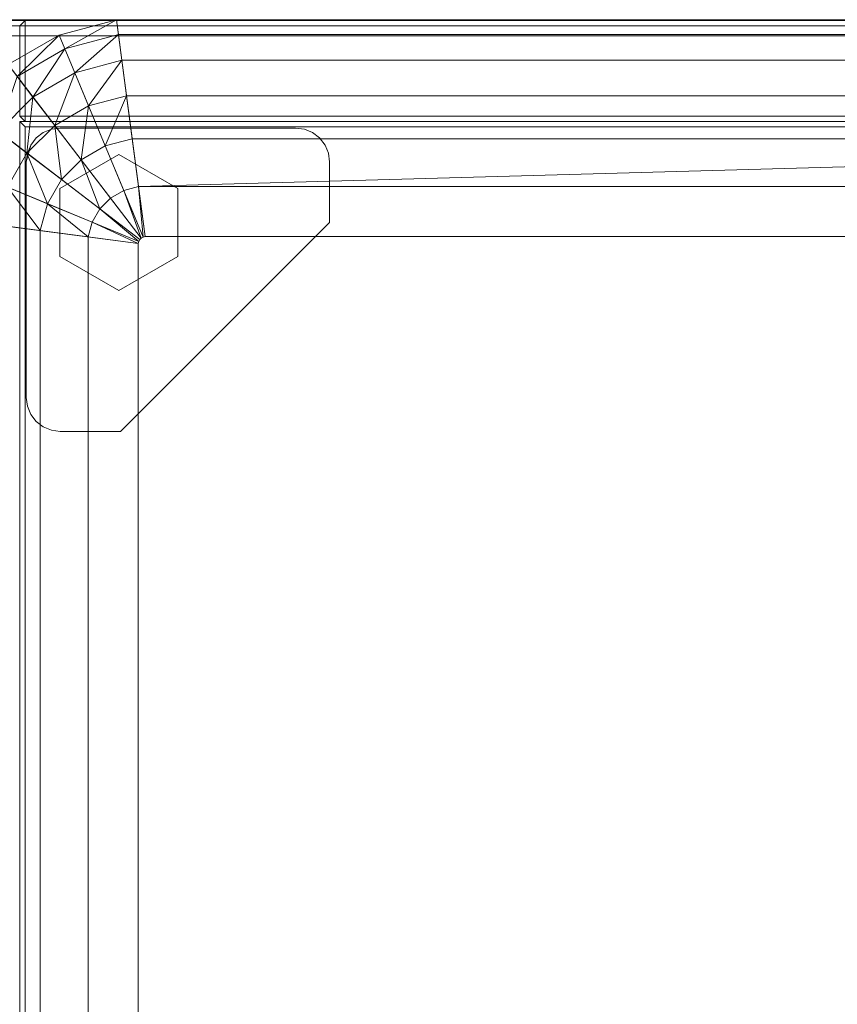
# Model space of a CAD drawing. Header units: inches. Extents: x 813 to 1305, y 19 to 194.
# Tile 407 of 656: x 1131.19 to 1137.26, y 183.42 to 190.73. Entities that reach past the tile are written whole.
import ezdxf

# ---------------------------------------------------------------- set-up
doc = ezdxf.new("R2010")
doc.units = ezdxf.units.IN
doc.header["$MEASUREMENT"] = 0
for name, color, linetype, true_color in [('CET color Bisque2', 7, 'Continuous', 0xf0d2b4), ('CET color Grey59', 7, 'Continuous', 0x959796), ('CET color Grey77', 7, 'Continuous', 0xc4c4c4), ('CET color Grey80', 7, 'Continuous', 0xcbcdcc), ('CET color NavajoWhite4', 7, 'Continuous', 0x81775f)]:
    doc.layers.add(name, color=color, linetype=linetype, true_color=true_color)
doc.layers.add('CET Default', color=7, linetype='Continuous')

# ---------------------------------------------------------------- blocks, each defined once
blk = doc.blocks.new('*C190')
at = {"layer": 'CET color Bisque2', "linetype": 'Continuous', "lineweight": 0}
for points, invisible_edges in [([(0.791, 3.041, 27.965), (59.169, 3.041, 27.965), (59.169, 15.169, 27.965), (0.791, 3.041, 27.965)], 4), ([(0.791, 3.041, 27.965), (59.169, 15.169, 27.965), (0.791, 15.169, 27.965), (0.791, 3.041, 27.965)], 9)]:
    blk.add_3dface(points, dxfattribs=dict(at, invisible_edges=invisible_edges))
at = {"layer": 'CET color Grey77', "linetype": 'Continuous', "lineweight": 0}
for points, invisible_edges in [([(58.9088, 15.1608, 0.1409), (56.9088, 14.9088, 0.1409), (56.9174, 14.974, 0.1409), (58.9088, 15.1608, 0.1409)], 13), ([(58.9088, 15.1608, 0.1409), (56.9088, 14.4608, 0.1409), (56.9088, 14.9088, 0.1409), (58.9088, 15.1608, 0.1409)], 13), ([(58.9088, 15.1608, 0.1409), (58.4608, 12.9088, 0.1409), (56.9088, 14.4608, 0.1409), (58.9088, 15.1608, 0.1409)], 13), ([(56.9088, 14.4608, 0.5897), (58.4608, 12.9088, 0.5897), (58.9088, 15.1608, 0.5897), (56.9088, 14.4608, 0.5897)], 6), ([(56.9088, 14.9088, 0.5897), (56.9088, 14.4608, 0.5897), (58.9088, 15.1608, 0.5897), (56.9088, 14.9088, 0.5897)], 6), ([(56.9174, 14.974, 0.5897), (56.9088, 14.9088, 0.5897), (58.9088, 15.1608, 0.5897), (56.9174, 14.974, 0.5897)], 6), ([(58.9088, 15.1608, 0.1409), (56.9174, 14.974, 0.1409), (56.9425, 15.0348, 0.1409), (58.9088, 15.1608, 0.1409)], 13), ([(56.9425, 15.0348, 0.5897), (56.9174, 14.974, 0.5897), (58.9088, 15.1608, 0.5897), (56.9425, 15.0348, 0.5897)], 6), ([(58.9088, 15.1608, 0.1409), (56.9425, 15.0348, 0.1409), (56.9826, 15.087, 0.1409), (58.9088, 15.1608, 0.1409)], 13), ([(56.9826, 15.087, 0.5897), (56.9425, 15.0348, 0.5897), (58.9088, 15.1608, 0.5897), (56.9826, 15.087, 0.5897)], 6), ([(58.9088, 15.1608, 0.1409), (56.9826, 15.087, 0.1409), (57.0348, 15.127, 0.1409), (58.9088, 15.1608, 0.1409)], 13), ([(57.0348, 15.127, 0.5897), (56.9826, 15.087, 0.5897), (58.9088, 15.1608, 0.5897), (57.0348, 15.127, 0.5897)], 6), ([(56.9826, 15.087, 0.5897), (57.0348, 15.127, 0.5897), (56.9826, 15.087, 0.1409), (56.9826, 15.087, 0.5897)], 2), ([(57.0348, 15.127, 0.5897), (57.0348, 15.127, 0.1409), (56.9826, 15.087, 0.1409), (57.0348, 15.127, 0.5897)], 4), ([(58.9088, 15.1608, 0.1409), (57.0348, 15.127, 0.1409), (57.0956, 15.1522, 0.1409), (58.9088, 15.1608, 0.1409)], 13), ([(57.0956, 15.1522, 0.5897), (57.0348, 15.127, 0.5897), (58.9088, 15.1608, 0.5897), (57.0956, 15.1522, 0.5897)], 6), ([(57.0348, 15.127, 0.5897), (57.0956, 15.1522, 0.5897), (57.0348, 15.127, 0.1409), (57.0348, 15.127, 0.5897)], 2), ([(57.0956, 15.1522, 0.5897), (57.0956, 15.1522, 0.1409), (57.0348, 15.127, 0.1409), (57.0956, 15.1522, 0.5897)], 4), ([(58.9088, 15.1608, 0.1409), (57.0956, 15.1522, 0.1409), (57.1608, 15.1608, 0.1409), (58.9088, 15.1608, 0.1409)], 9), ([(57.1608, 15.1608, 0.5897), (57.0956, 15.1522, 0.5897), (58.9088, 15.1608, 0.5897), (57.1608, 15.1608, 0.5897)], 2), ([(57.0956, 15.1522, 0.5897), (57.1608, 15.1608, 0.5897), (57.0956, 15.1522, 0.1409), (57.0956, 15.1522, 0.5897)], 2), ([(57.1608, 15.1608, 0.5897), (57.1608, 15.1608, 0.1409), (57.0956, 15.1522, 0.1409), (57.1608, 15.1608, 0.5897)], 4), ([(57.1608, 15.1608, 0.5897), (58.9088, 15.1608, 0.5897), (57.1608, 15.1608, 0.1409), (57.1608, 15.1608, 0.5897)], 2), ([(58.9088, 15.1608, 0.5897), (58.9088, 15.1608, 0.1409), (57.1608, 15.1608, 0.1409), (58.9088, 15.1608, 0.5897)], 4), ([(58.9088, 15.1608, 0.1409), (58.9088, 12.9088, 0.1409), (58.4608, 12.9088, 0.1409), (58.9088, 15.1608, 0.1409)], 13), ([(58.4608, 12.9088, 0.5897), (58.9088, 12.9088, 0.5897), (58.9088, 15.1608, 0.5897), (58.4608, 12.9088, 0.5897)], 6), ([(58.9088, 15.1608, 0.5897), (58.974, 15.1522, 0.5897), (58.9088, 15.1608, 0.1409), (58.9088, 15.1608, 0.5897)], 2), ([(58.974, 15.1522, 0.5897), (58.974, 15.1522, 0.1409), (58.9088, 15.1608, 0.1409), (58.974, 15.1522, 0.5897)], 4), ([(58.9088, 15.1608, 0.1409), (58.974, 12.9174, 0.1409), (58.9088, 12.9088, 0.1409), (58.9088, 15.1608, 0.1409)], 13), ([(58.9088, 15.1608, 0.1409), (59.0348, 12.9426, 0.1409), (58.974, 12.9174, 0.1409), (58.9088, 15.1608, 0.1409)], 13), ([(58.9088, 15.1608, 0.1409), (59.087, 12.9826, 0.1409), (59.0348, 12.9426, 0.1409), (58.9088, 15.1608, 0.1409)], 13), ([(58.9088, 15.1608, 0.1409), (59.127, 13.0348, 0.1409), (59.087, 12.9826, 0.1409), (58.9088, 15.1608, 0.1409)], 13), ([(58.9088, 15.1608, 0.1409), (59.1522, 13.0956, 0.1409), (59.127, 13.0348, 0.1409), (58.9088, 15.1608, 0.1409)], 13), ([(58.9088, 15.1608, 0.1409), (59.1608, 13.1608, 0.1409), (59.1522, 13.0956, 0.1409), (58.9088, 15.1608, 0.1409)], 13), ([(58.9088, 15.1608, 0.1409), (59.1608, 14.9088, 0.1409), (59.1608, 13.1608, 0.1409), (58.9088, 15.1608, 0.1409)], 13), ([(58.9088, 15.1608, 0.1409), (59.1522, 14.974, 0.1409), (59.1608, 14.9088, 0.1409), (58.9088, 15.1608, 0.1409)], 13), ([(58.9088, 15.1608, 0.1409), (59.127, 15.0348, 0.1409), (59.1522, 14.974, 0.1409), (58.9088, 15.1608, 0.1409)], 13), ([(58.9088, 15.1608, 0.1409), (59.087, 15.087, 0.1409), (59.127, 15.0348, 0.1409), (58.9088, 15.1608, 0.1409)], 13), ([(58.9088, 15.1608, 0.1409), (59.0348, 15.127, 0.1409), (59.087, 15.087, 0.1409), (58.9088, 15.1608, 0.1409)], 4), ([(59.087, 15.087, 0.5897), (59.0348, 15.127, 0.5897), (58.9088, 15.1608, 0.5897), (59.087, 15.087, 0.5897)], 4), ([(59.127, 15.0348, 0.5897), (59.087, 15.087, 0.5897), (58.9088, 15.1608, 0.5897), (59.127, 15.0348, 0.5897)], 6), ([(59.1522, 14.974, 0.5897), (59.127, 15.0348, 0.5897), (58.9088, 15.1608, 0.5897), (59.1522, 14.974, 0.5897)], 6), ([(59.1608, 14.9088, 0.5897), (59.1522, 14.974, 0.5897), (58.9088, 15.1608, 0.5897), (59.1608, 14.9088, 0.5897)], 6), ([(59.1608, 13.1608, 0.5897), (59.1608, 14.9088, 0.5897), (58.9088, 15.1608, 0.5897), (59.1608, 13.1608, 0.5897)], 6), ([(59.1522, 13.0956, 0.5897), (59.1608, 13.1608, 0.5897), (58.9088, 15.1608, 0.5897), (59.1522, 13.0956, 0.5897)], 6), ([(59.127, 13.0348, 0.5897), (59.1522, 13.0956, 0.5897), (58.9088, 15.1608, 0.5897), (59.127, 13.0348, 0.5897)], 6), ([(59.087, 12.9826, 0.5897), (59.127, 13.0348, 0.5897), (58.9088, 15.1608, 0.5897), (59.087, 12.9826, 0.5897)], 6), ([(59.0348, 12.9426, 0.5897), (59.087, 12.9826, 0.5897), (58.9088, 15.1608, 0.5897), (59.0348, 12.9426, 0.5897)], 6), ([(58.974, 12.9174, 0.5897), (59.0348, 12.9426, 0.5897), (58.9088, 15.1608, 0.5897), (58.974, 12.9174, 0.5897)], 6), ([(58.9088, 12.9088, 0.5897), (58.974, 12.9174, 0.5897), (58.9088, 15.1608, 0.5897), (58.9088, 12.9088, 0.5897)], 6), ([(58.974, 15.1522, 0.5897), (59.0348, 15.127, 0.5897), (58.974, 15.1522, 0.1409), (58.974, 15.1522, 0.5897)], 2), ([(59.0348, 15.127, 0.5897), (59.0348, 15.127, 0.1409), (58.974, 15.1522, 0.1409), (59.0348, 15.127, 0.5897)], 4), ([(59.0348, 15.127, 0.5897), (59.087, 15.087, 0.5897), (59.0348, 15.127, 0.1409), (59.0348, 15.127, 0.5897)], 2), ([(59.087, 15.087, 0.5897), (59.087, 15.087, 0.1409), (59.0348, 15.127, 0.1409), (59.087, 15.087, 0.5897)], 4), ([(56.9425, 15.0348, 0.5897), (56.9826, 15.087, 0.5897), (56.9425, 15.0348, 0.1409), (56.9425, 15.0348, 0.5897)], 2), ([(56.9826, 15.087, 0.5897), (56.9826, 15.087, 0.1409), (56.9425, 15.0348, 0.1409), (56.9826, 15.087, 0.5897)], 4), ([(59.087, 15.087, 0.5897), (59.127, 15.0348, 0.5897), (59.087, 15.087, 0.1409), (59.087, 15.087, 0.5897)], 2), ([(59.127, 15.0348, 0.5897), (59.127, 15.0348, 0.1409), (59.087, 15.087, 0.1409), (59.127, 15.0348, 0.5897)], 4), ([(56.9174, 14.974, 0.5897), (56.9425, 15.0348, 0.5897), (56.9174, 14.974, 0.1409), (56.9174, 14.974, 0.5897)], 2), ([(56.9425, 15.0348, 0.5897), (56.9425, 15.0348, 0.1409), (56.9174, 14.974, 0.1409), (56.9425, 15.0348, 0.5897)], 4), ([(59.127, 15.0348, 0.5897), (59.1522, 14.974, 0.5897), (59.127, 15.0348, 0.1409), (59.127, 15.0348, 0.5897)], 2), ([(59.1522, 14.974, 0.5897), (59.1522, 14.974, 0.1409), (59.127, 15.0348, 0.1409), (59.1522, 14.974, 0.5897)], 4), ([(56.9088, 14.9088, 0.5897), (56.9174, 14.974, 0.5897), (56.9088, 14.9088, 0.1409), (56.9088, 14.9088, 0.5897)], 2), ([(56.9174, 14.974, 0.5897), (56.9174, 14.974, 0.1409), (56.9088, 14.9088, 0.1409), (56.9174, 14.974, 0.5897)], 4), ([(56.9088, 14.4608, 0.5897), (56.9088, 14.9088, 0.5897), (56.9088, 14.4608, 0.1409), (56.9088, 14.4608, 0.5897)], 2), ([(56.9088, 14.9088, 0.5897), (56.9088, 14.9088, 0.1409), (56.9088, 14.4608, 0.1409), (56.9088, 14.9088, 0.5897)], 4), ([(58.9645, 14.4737), (57.9539, 14.4737), (58.2065, 14.9113), (58.9645, 14.4737)], 13), ([(58.2065, 14.9113, 0.1409), (57.9539, 14.4737, 0.1409), (58.9645, 14.4737, 0.1409), (58.2065, 14.9113, 0.1409)], 6), ([(57.9539, 14.4737, 0.1409), (58.2065, 14.9113, 0.1409), (57.9539, 14.4737), (57.9539, 14.4737, 0.1409)], 2), ([(58.2065, 14.9113, 0.1409), (58.2065, 14.9113), (57.9539, 14.4737), (58.2065, 14.9113, 0.1409)], 4), ([(58.9645, 14.4737), (58.2065, 14.9113), (58.7118, 14.9113), (58.9645, 14.4737)], 9), ([(58.7118, 14.9113, 0.1409), (58.2065, 14.9113, 0.1409), (58.9645, 14.4737, 0.1409), (58.7118, 14.9113, 0.1409)], 2), ([(58.2065, 14.9113, 0.1409), (58.7118, 14.9113, 0.1409), (58.2065, 14.9113), (58.2065, 14.9113, 0.1409)], 2), ([(58.7118, 14.9113, 0.1409), (58.7118, 14.9113), (58.2065, 14.9113), (58.7118, 14.9113, 0.1409)], 4), ([(58.7118, 14.9113, 0.1409), (58.9645, 14.4737, 0.1409), (58.7118, 14.9113), (58.7118, 14.9113, 0.1409)], 2), ([(58.9645, 14.4737, 0.1409), (58.9645, 14.4737), (58.7118, 14.9113), (58.9645, 14.4737, 0.1409)], 4), ([(59.1522, 14.974, 0.5897), (59.1608, 14.9088, 0.5897), (59.1522, 14.974, 0.1409), (59.1522, 14.974, 0.5897)], 2), ([(59.1608, 14.9088, 0.5897), (59.1608, 14.9088, 0.1409), (59.1522, 14.974, 0.1409), (59.1608, 14.9088, 0.5897)], 4), ([(59.1608, 14.9088, 0.5897), (59.1608, 13.1608, 0.5897), (59.1608, 14.9088, 0.1409), (59.1608, 14.9088, 0.5897)], 2), ([(59.1608, 13.1608, 0.5897), (59.1608, 13.1608, 0.1409), (59.1608, 14.9088, 0.1409), (59.1608, 13.1608, 0.5897)], 4), ([(58.9645, 14.4737), (58.2065, 14.0361), (57.9539, 14.4737), (58.9645, 14.4737)], 13), ([(57.9539, 14.4737, 0.1409), (58.2065, 14.0361, 0.1409), (58.9645, 14.4737, 0.1409), (57.9539, 14.4737, 0.1409)], 6), ([(58.2065, 14.0361, 0.1409), (57.9539, 14.4737, 0.1409), (58.2065, 14.0361), (58.2065, 14.0361, 0.1409)], 2), ([(57.9539, 14.4737, 0.1409), (57.9539, 14.4737), (58.2065, 14.0361), (57.9539, 14.4737, 0.1409)], 4), ([(58.9645, 14.4737), (58.7118, 14.0361), (58.2065, 14.0361), (58.9645, 14.4737)], 4), ([(58.2065, 14.0361, 0.1409), (58.7118, 14.0361, 0.1409), (58.9645, 14.4737, 0.1409), (58.2065, 14.0361, 0.1409)], 4), ([(58.9645, 14.4737, 0.1409), (58.7118, 14.0361, 0.1409), (58.9645, 14.4737), (58.9645, 14.4737, 0.1409)], 2), ([(58.7118, 14.0361, 0.1409), (58.7118, 14.0361), (58.9645, 14.4737), (58.7118, 14.0361, 0.1409)], 4), ([(58.4608, 12.9088, 0.5897), (56.9088, 14.4608, 0.5897), (58.4608, 12.9088, 0.1409), (58.4608, 12.9088, 0.5897)], 2), ([(56.9088, 14.4608, 0.5897), (56.9088, 14.4608, 0.1409), (58.4608, 12.9088, 0.1409), (56.9088, 14.4608, 0.5897)], 4), ([(58.7118, 14.0361, 0.1409), (58.2065, 14.0361, 0.1409), (58.7118, 14.0361), (58.7118, 14.0361, 0.1409)], 2), ([(58.2065, 14.0361, 0.1409), (58.2065, 14.0361), (58.7118, 14.0361), (58.2065, 14.0361, 0.1409)], 4), ([(59.1608, 13.1608, 0.5897), (59.1522, 13.0956, 0.5897), (59.1608, 13.1608, 0.1409), (59.1608, 13.1608, 0.5897)], 2), ([(59.1522, 13.0956, 0.5897), (59.1522, 13.0956, 0.1409), (59.1608, 13.1608, 0.1409), (59.1522, 13.0956, 0.5897)], 4), ([(59.1522, 13.0956, 0.5897), (59.127, 13.0348, 0.5897), (59.1522, 13.0956, 0.1409), (59.1522, 13.0956, 0.5897)], 2), ([(59.127, 13.0348, 0.5897), (59.127, 13.0348, 0.1409), (59.1522, 13.0956, 0.1409), (59.127, 13.0348, 0.5897)], 4), ([(59.127, 13.0348, 0.5897), (59.087, 12.9826, 0.5897), (59.127, 13.0348, 0.1409), (59.127, 13.0348, 0.5897)], 2), ([(59.087, 12.9826, 0.5897), (59.087, 12.9826, 0.1409), (59.127, 13.0348, 0.1409), (59.087, 12.9826, 0.5897)], 4), ([(59.0348, 12.9426, 0.5897), (58.974, 12.9174, 0.5897), (59.0348, 12.9426, 0.1409), (59.0348, 12.9426, 0.5897)], 2), ([(58.974, 12.9174, 0.5897), (58.974, 12.9174, 0.1409), (59.0348, 12.9426, 0.1409), (58.974, 12.9174, 0.5897)], 4), ([(59.087, 12.9826, 0.5897), (59.0348, 12.9426, 0.5897), (59.087, 12.9826, 0.1409), (59.087, 12.9826, 0.5897)], 2), ([(59.0348, 12.9426, 0.5897), (59.0348, 12.9426, 0.1409), (59.087, 12.9826, 0.1409), (59.0348, 12.9426, 0.5897)], 4), ([(58.9088, 12.9088, 0.5897), (58.4608, 12.9088, 0.5897), (58.9088, 12.9088, 0.1409), (58.9088, 12.9088, 0.5897)], 2), ([(58.4608, 12.9088, 0.5897), (58.4608, 12.9088, 0.1409), (58.9088, 12.9088, 0.1409), (58.4608, 12.9088, 0.5897)], 4), ([(58.974, 12.9174, 0.5897), (58.9088, 12.9088, 0.5897), (58.974, 12.9174, 0.1409), (58.974, 12.9174, 0.5897)], 2), ([(58.9088, 12.9088, 0.5897), (58.9088, 12.9088, 0.1409), (58.974, 12.9174, 0.1409), (58.9088, 12.9088, 0.5897)], 4)]:
    blk.add_3dface(points, dxfattribs=dict(at, invisible_edges=invisible_edges))
for points in [[(58.9088, 15.1608, 0.1409), (58.974, 15.1522, 0.1409), (59.0348, 15.127, 0.1409), (58.9088, 15.1608, 0.1409)], [(59.0348, 15.127, 0.5897), (58.974, 15.1522, 0.5897), (58.9088, 15.1608, 0.5897), (59.0348, 15.127, 0.5897)]]:
    blk.add_3dface(points, dxfattribs=at)
at = {"layer": 'CET color Grey80', "linetype": 'Continuous', "lineweight": 0}
for points, invisible_edges in [([(59.919, 15.919, 1.34), (59.959, 0.001, 1.3), (59.959, 15.959, 1.3), (59.919, 15.919, 1.34)], 9), ([(59.959, 15.959, 0.63), (59.959, 0.001, 0.63), (59.919, 0.041, 0.59), (59.959, 15.959, 0.63)], 4), ([(59.959, 15.959, 0.63), (59.919, 0.041, 0.59), (59.919, 15.919, 0.59), (59.959, 15.959, 0.63)], 9), ([(59.959, 15.959, 1.3), (59.959, 0.001, 1.3), (59.959, 0.001, 0.63), (59.959, 15.959, 1.3)], 4), ([(59.959, 15.959, 1.3), (59.959, 0.001, 0.63), (59.959, 15.959, 0.63), (59.959, 15.959, 1.3)], 9), ([(0.041, 0.041, 1.34), (59.919, 0.041, 1.34), (59.919, 15.919, 1.34), (0.041, 0.041, 1.34)], 4), ([(0.041, 0.041, 1.34), (59.919, 15.919, 1.34), (0.041, 15.919, 1.34), (0.041, 0.041, 1.34)], 9), ([(0.041, 0.041, 0.59), (59.919, 15.919, 0.59), (59.919, 0.041, 0.59), (0.041, 0.041, 0.59)], 9), ([(0.041, 0.041, 0.59), (0.041, 15.919, 0.59), (59.919, 15.919, 0.59), (0.041, 0.041, 0.59)], 4), ([(59.919, 15.919, 0.59), (59.919, 0.041, 0.59), (59.919, 0.041, 1.34), (59.919, 15.919, 0.59)], 4), ([(59.919, 15.919, 0.59), (59.919, 0.041, 1.34), (59.919, 15.919, 1.34), (59.919, 15.919, 0.59)], 9), ([(59.919, 15.919, 1.34), (59.919, 0.041, 1.34), (59.959, 0.001, 1.3), (59.919, 15.919, 1.34)], 4), ([(0.791, 15.169, 27.965), (59.209, 15.209, 27.925), (0.751, 15.209, 27.925), (0.791, 15.169, 27.965)], 9), ([(0.751, 15.209, 27.925), (59.209, 15.209, 27.925), (59.209, 15.209, 27.255), (0.751, 15.209, 27.925)], 4), ([(0.751, 15.209, 27.925), (59.209, 15.209, 27.255), (0.751, 15.209, 27.255), (0.751, 15.209, 27.925)], 9), ([(0.751, 15.209, 27.255), (59.209, 15.209, 27.255), (59.169, 15.169, 27.215), (0.751, 15.209, 27.255)], 4), ([(0.751, 15.209, 27.255), (59.169, 15.169, 27.215), (0.791, 15.169, 27.215), (0.751, 15.209, 27.255)], 9), ([(0.791, 15.169, 27.965), (59.169, 15.169, 27.965), (59.209, 15.209, 27.925), (0.791, 15.169, 27.965)], 4), ([(59.169, 15.169, 27.965), (59.209, 3.001, 27.925), (59.209, 15.209, 27.925), (59.169, 15.169, 27.965)], 9), ([(59.209, 15.209, 27.255), (59.209, 3.001, 27.255), (59.169, 3.041, 27.215), (59.209, 15.209, 27.255)], 4), ([(59.209, 15.209, 27.255), (59.169, 3.041, 27.215), (59.169, 15.169, 27.215), (59.209, 15.209, 27.255)], 9), ([(59.209, 15.209, 27.925), (59.209, 3.001, 27.925), (59.209, 3.001, 27.255), (59.209, 15.209, 27.925)], 4), ([(59.209, 15.209, 27.925), (59.209, 3.001, 27.255), (59.209, 15.209, 27.255), (59.209, 15.209, 27.925)], 9), ([(59.21, 0.9721, 1.381), (59.21, 15.169, 1.381), (59.25, 15.209, 1.341), (59.21, 0.9721, 1.381)], 4), ([(59.21, 0.9721, 1.381), (59.25, 15.209, 1.341), (59.25, 0.9321, 1.341), (59.21, 0.9721, 1.381)], 9), ([(59.21, 15.169, 1.381), (59.21, 15.169, 27.924), (59.25, 15.209, 27.964), (59.21, 15.169, 1.381)], 4), ([(59.21, 15.169, 1.381), (59.25, 15.209, 27.964), (59.25, 15.209, 1.341), (59.21, 15.169, 1.381)], 9), ([(59.21, 15.169, 27.924), (59.25, 0.9321, 27.964), (59.25, 15.209, 27.964), (59.21, 15.169, 27.924)], 9), ([(59.25, 0.9321, 1.341), (59.25, 15.209, 1.341), (59.92, 15.209, 1.341), (59.25, 0.9321, 1.341)], 4), ([(59.25, 0.9321, 1.341), (59.92, 15.209, 1.341), (59.92, 0.9321, 1.341), (59.25, 0.9321, 1.341)], 9), ([(59.25, 15.209, 1.341), (59.25, 15.209, 27.964), (59.92, 15.209, 27.964), (59.25, 15.209, 1.341)], 4), ([(59.25, 15.209, 1.341), (59.92, 15.209, 27.964), (59.92, 15.209, 1.341), (59.25, 15.209, 1.341)], 9), ([(59.25, 15.209, 27.964), (59.25, 0.9321, 27.964), (59.92, 0.9321, 27.964), (59.25, 15.209, 27.964)], 4), ([(59.25, 15.209, 27.964), (59.92, 0.9321, 27.964), (59.92, 15.209, 27.964), (59.25, 15.209, 27.964)], 9), ([(59.92, 0.9321, 1.341), (59.92, 15.209, 1.341), (59.96, 15.169, 1.381), (59.92, 0.9321, 1.341)], 4), ([(59.92, 15.209, 1.341), (59.92, 15.209, 27.964), (59.96, 15.169, 27.924), (59.92, 15.209, 1.341)], 4), ([(59.92, 15.209, 1.341), (59.96, 15.169, 27.924), (59.96, 15.169, 1.381), (59.92, 15.209, 1.341)], 9), ([(59.92, 15.209, 27.964), (59.92, 0.9321, 27.964), (59.96, 0.9721, 27.924), (59.92, 15.209, 27.964)], 4), ([(59.92, 15.209, 27.964), (59.96, 0.9721, 27.924), (59.96, 15.169, 27.924), (59.92, 15.209, 27.964)], 9), ([(0.791, 3.041, 27.215), (59.169, 15.169, 27.215), (59.169, 3.041, 27.215), (0.791, 3.041, 27.215)], 9), ([(0.791, 3.041, 27.215), (0.791, 15.169, 27.215), (59.169, 15.169, 27.215), (0.791, 3.041, 27.215)], 4), ([(0.791, 15.169, 27.215), (59.169, 15.169, 27.215), (59.169, 15.169, 27.965), (0.791, 15.169, 27.215)], 4), ([(0.791, 15.169, 27.215), (59.169, 15.169, 27.965), (0.791, 15.169, 27.965), (0.791, 15.169, 27.215)], 9), ([(59.169, 15.169, 27.215), (59.169, 3.041, 27.215), (59.169, 3.041, 27.965), (59.169, 15.169, 27.215)], 4), ([(59.169, 15.169, 27.215), (59.169, 3.041, 27.965), (59.169, 15.169, 27.965), (59.169, 15.169, 27.215)], 9), ([(59.169, 15.169, 27.965), (59.169, 3.041, 27.965), (59.209, 3.001, 27.925), (59.169, 15.169, 27.965)], 4), ([(59.21, 0.9721, 1.381), (59.21, 0.9721, 27.924), (59.21, 15.169, 27.924), (59.21, 0.9721, 1.381)], 4), ([(59.21, 0.9721, 1.381), (59.21, 15.169, 27.924), (59.21, 15.169, 1.381), (59.21, 0.9721, 1.381)], 9), ([(59.96, 0.9721, 1.381), (59.96, 15.169, 1.381), (59.21, 15.169, 1.381), (59.96, 0.9721, 1.381)], 4), ([(59.96, 0.9721, 1.381), (59.21, 15.169, 1.381), (59.21, 0.9721, 1.381), (59.96, 0.9721, 1.381)], 9), ([(59.96, 15.169, 1.381), (59.96, 15.169, 27.924), (59.21, 15.169, 27.924), (59.96, 15.169, 1.381)], 4), ([(59.96, 15.169, 1.381), (59.21, 15.169, 27.924), (59.21, 15.169, 1.381), (59.96, 15.169, 1.381)], 9), ([(59.96, 15.169, 27.924), (59.96, 0.9721, 27.924), (59.21, 0.9721, 27.924), (59.96, 15.169, 27.924)], 4), ([(59.96, 15.169, 27.924), (59.21, 0.9721, 27.924), (59.21, 15.169, 27.924), (59.96, 15.169, 27.924)], 9), ([(59.21, 15.169, 27.924), (59.21, 0.9721, 27.924), (59.25, 0.9321, 27.964), (59.21, 15.169, 27.924)], 4), ([(59.92, 0.9321, 1.341), (59.96, 15.169, 1.381), (59.96, 0.9721, 1.381), (59.92, 0.9321, 1.341)], 9), ([(59.96, 0.9721, 1.381), (59.96, 15.169, 27.924), (59.96, 0.9721, 27.924), (59.96, 0.9721, 1.381)], 9), ([(59.96, 0.9721, 1.381), (59.96, 15.169, 1.381), (59.96, 15.169, 27.924), (59.96, 0.9721, 1.381)], 4)]:
    blk.add_3dface(points, dxfattribs=dict(at, invisible_edges=invisible_edges))
blk = doc.blocks.new('*C189')
at = {"layer": 'CET Default', "linetype": 'Continuous', "lineweight": 0, "rotation": 89.99999999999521}
blk.add_blockref('*C190', (347.6822, 943.8949), dxfattribs=at)
blk = doc.blocks.new('*C257')
at = {"layer": 'CET color Grey80', "linetype": 'Continuous', "lineweight": 0}
for points, invisible_edges in [([(59.8509, 15.8809, 1.125), (59.969, 0.001, 1.0069), (59.969, 15.999, 1.0069), (59.8509, 15.8809, 1.125)], 9), ([(59.969, 15.999, 0.1181), (59.969, 0.001, 0.1181), (59.8509, 0.1191), (59.969, 15.999, 0.1181)], 4), ([(59.969, 15.999, 0.1181), (59.8509, 0.1191), (59.8509, 15.8809), (59.969, 15.999, 0.1181)], 9), ([(59.969, 15.999, 1.0069), (59.969, 0.001, 1.0069), (59.969, 0.001, 0.1181), (59.969, 15.999, 1.0069)], 4), ([(59.969, 15.999, 1.0069), (59.969, 0.001, 0.1181), (59.969, 15.999, 0.1181), (59.969, 15.999, 1.0069)], 9), ([(0.1191, 0.1191, 1.125), (59.8509, 0.1191, 1.125), (59.8509, 15.8809, 1.125), (0.1191, 0.1191, 1.125)], 4), ([(0.1191, 0.1191, 1.125), (59.8509, 15.8809, 1.125), (0.1191, 15.8809, 1.125), (0.1191, 0.1191, 1.125)], 9), ([(59.8509, 15.8809), (59.8509, 0.1191), (59.8509, 0.1191, 1.125), (59.8509, 15.8809)], 4), ([(59.8509, 15.8809), (59.8509, 0.1191, 1.125), (59.8509, 15.8809, 1.125), (59.8509, 15.8809)], 9), ([(59.8509, 15.8809, 1.125), (59.8509, 0.1191, 1.125), (59.969, 0.001, 1.0069), (59.8509, 15.8809, 1.125)], 4)]:
    blk.add_3dface(points, dxfattribs=dict(at, invisible_edges=invisible_edges))
at = {"layer": 'CET color NavajoWhite4', "linetype": 'Continuous', "lineweight": 0}
for points, invisible_edges in [([(0.1191, 0.1191), (59.8509, 15.8809), (59.8509, 0.1191), (0.1191, 0.1191)], 9), ([(0.1191, 0.1191), (0.1191, 15.8809), (59.8509, 15.8809), (0.1191, 0.1191)], 4)]:
    blk.add_3dface(points, dxfattribs=dict(at, invisible_edges=invisible_edges))
blk = doc.blocks.new('*C233')
at = {"layer": 'CET Default', "linetype": 'Continuous', "lineweight": 0, "rotation": 89.99999999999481}
blk.add_blockref('*C257', (347.6822, 943.8899, 27.965), dxfattribs=at)
blk = doc.blocks.new('*C278')
at = {"layer": 'CET color Grey59', "linetype": 'Continuous', "lineweight": 0}
for points, invisible_edges in [([(27.4991, 13.465), (0.856, 13.465), (0.6441, 15.075), (27.4991, 13.465)], 4), ([(27.4991, 13.465), (0.6441, 15.075), (27.711, 15.075), (27.4991, 13.465)], 9), ([(27.514, 13.461), (27.4991, 13.465), (27.711, 15.075), (27.514, 13.461)], 4), ([(27.514, 13.461), (27.711, 15.075), (28.1354, 14.9613), (27.514, 13.461)], 9), ([(27.5274, 13.4533), (27.514, 13.461), (28.1354, 14.9613), (27.5274, 13.4533)], 4), ([(27.5274, 13.4533), (28.1354, 14.9613), (28.5159, 14.7416), (27.5274, 13.4533)], 9), ([(27.5383, 13.4423), (27.5274, 13.4533), (28.5159, 14.7416), (27.5383, 13.4423)], 4), ([(27.5383, 13.4423), (28.5159, 14.7416), (28.8266, 14.4309), (27.5383, 13.4423)], 9), ([(27.6368, 14.511, 0.9354), (0.7183, 14.511, 0.9354), (0.7603, 14.1919, 1.1256), (27.6368, 14.511, 0.9354)], 4), ([(27.6368, 14.511, 0.9354), (0.7603, 14.1919, 1.1256), (27.5947, 14.1919, 1.1256), (27.6368, 14.511, 0.9354)], 9), ([(27.546, 13.4289), (27.5383, 13.4423), (28.8266, 14.4309), (27.546, 13.4289)], 4), ([(27.546, 13.4289), (28.8266, 14.4309), (29.0463, 14.0504), (27.546, 13.4289)], 9), ([(27.5947, 14.1919, 1.1256), (0.7603, 14.1919, 1.1256), (0.8072, 13.8361, 1.2326), (27.5947, 14.1919, 1.1256)], 4), ([(27.5947, 14.1919, 1.1256), (0.8072, 13.8361, 1.2326), (27.5479, 13.8361, 1.2326), (27.5947, 14.1919, 1.1256)], 9), ([(27.9737, 14.0349, 1.1256), (27.7945, 14.1383, 1.1256), (27.6572, 13.8068, 1.2326), (27.9737, 14.0349, 1.1256)], 4), ([(27.55, 13.414), (27.546, 13.4289), (29.0463, 14.0504), (27.55, 13.414)], 4), ([(27.55, 13.414), (29.0463, 14.0504), (29.16, 13.626), (27.55, 13.414)], 9), ([(27.9737, 14.0349, 1.1256), (27.6572, 13.8068, 1.2326), (27.7552, 13.7502, 1.2326), (27.9737, 14.0349, 1.1256)], 9), ([(28.2234, 13.7095, 1.1256), (28.12, 13.8886, 1.1256), (27.8353, 13.6702, 1.2326), (28.2234, 13.7095, 1.1256)], 4), ([(27.5479, 13.8361, 1.2326), (0.8072, 13.8361, 1.2326), (0.856, 13.465, 1.25), (27.5479, 13.8361, 1.2326)], 4), ([(27.5479, 13.8361, 1.2326), (0.856, 13.465, 1.25), (27.4991, 13.465, 1.25), (27.5479, 13.8361, 1.2326)], 9), ([(27.8353, 13.6702, 1.2326), (27.7552, 13.7502, 1.2326), (27.5274, 13.4533, 1.25), (27.8353, 13.6702, 1.2326)], 4), ([(27.8353, 13.6702, 1.2326), (27.5274, 13.4533, 1.25), (27.5383, 13.4423, 1.25), (27.8353, 13.6702, 1.2326)], 9), ([(28.2234, 13.7095, 1.1256), (27.8353, 13.6702, 1.2326), (27.8918, 13.5722, 1.2326), (28.2234, 13.7095, 1.1256)], 9), ([(28.2769, 13.5097, 1.1256), (28.2234, 13.7095, 1.1256), (27.8918, 13.5722, 1.2326), (28.2769, 13.5097, 1.1256)], 4), ([(27.55, 0.856), (27.55, 13.414), (29.16, 13.626), (27.55, 0.856)], 4), ([(27.55, 0.856), (29.16, 13.626), (29.16, 0.644), (27.55, 0.856)], 9), ([(29.0512, 0.6583, 0.3552), (29.0512, 13.6116, 0.3552), (28.8594, 13.5864, 0.6734), (29.0512, 0.6583, 0.3552)], 4), ([(29.16, 0.644), (29.16, 13.626), (29.0512, 13.6116, 0.3552), (29.16, 0.644)], 4), ([(29.16, 0.644), (29.0512, 13.6116, 0.3552), (29.0512, 0.6583, 0.3552), (29.16, 0.644)], 9), ([(28.2769, 13.5097, 1.1256), (27.8918, 13.5722, 1.2326), (27.9211, 13.4629, 1.2326), (28.2769, 13.5097, 1.1256)], 9), ([(28.596, 0.7183, 0.9354), (28.596, 13.5517, 0.9354), (28.2769, 13.5097, 1.1256), (28.596, 0.7183, 0.9354)], 4), ([(28.8594, 0.6836, 0.6734), (28.8594, 13.5864, 0.6734), (28.596, 13.5517, 0.9354), (28.8594, 0.6836, 0.6734)], 4), ([(28.8594, 0.6836, 0.6734), (28.596, 13.5517, 0.9354), (28.596, 0.7183, 0.9354), (28.8594, 0.6836, 0.6734)], 9), ([(29.0512, 0.6583, 0.3552), (28.8594, 13.5864, 0.6734), (28.8594, 0.6836, 0.6734), (29.0512, 0.6583, 0.3552)], 9), ([(27.55, 0.856, 1.25), (0.8168, 13.4423, 1.25), (0.8277, 13.4533, 1.25), (27.55, 0.856, 1.25)], 13), ([(27.55, 0.856), (0.8277, 13.4533), (0.8168, 13.4423), (27.55, 0.856)], 13), ([(27.55, 0.856, 1.25), (0.8277, 13.4533, 1.25), (0.8411, 13.461, 1.25), (27.55, 0.856, 1.25)], 13), ([(27.55, 0.856), (0.8411, 13.461), (0.8277, 13.4533), (27.55, 0.856)], 13), ([(27.55, 0.856, 1.25), (0.8411, 13.461, 1.25), (0.856, 13.465, 1.25), (27.55, 0.856, 1.25)], 13), ([(27.55, 0.856), (0.856, 13.465), (0.8411, 13.461), (27.55, 0.856)], 13), ([(27.55, 0.856, 1.25), (0.856, 13.465, 1.25), (27.4991, 13.465, 1.25), (27.55, 0.856, 1.25)], 13), ([(27.55, 0.856), (27.4991, 13.465), (0.856, 13.465), (27.55, 0.856)], 13), ([(27.4991, 13.465, 1.25), (0.856, 13.465, 1.25), (0.856, 13.465), (27.4991, 13.465, 1.25)], 4), ([(27.4991, 13.465, 1.25), (0.856, 13.465), (27.4991, 13.465), (27.4991, 13.465, 1.25)], 9), ([(27.55, 0.856, 1.25), (27.4991, 13.465, 1.25), (27.514, 13.461, 1.25), (27.55, 0.856, 1.25)], 13), ([(27.55, 0.856), (27.514, 13.461), (27.4991, 13.465), (27.55, 0.856)], 13), ([(27.514, 13.461, 1.25), (27.4991, 13.465, 1.25), (27.4991, 13.465), (27.514, 13.461, 1.25)], 4), ([(27.514, 13.461, 1.25), (27.4991, 13.465), (27.514, 13.461), (27.514, 13.461, 1.25)], 9), ([(27.55, 0.856, 1.25), (27.514, 13.461, 1.25), (27.5274, 13.4533, 1.25), (27.55, 0.856, 1.25)], 13), ([(27.55, 0.856), (27.5274, 13.4533), (27.514, 13.461), (27.55, 0.856)], 13), ([(27.5274, 13.4533, 1.25), (27.514, 13.461, 1.25), (27.514, 13.461), (27.5274, 13.4533, 1.25)], 4), ([(27.5274, 13.4533, 1.25), (27.514, 13.461), (27.5274, 13.4533), (27.5274, 13.4533, 1.25)], 9), ([(27.55, 0.856, 1.25), (27.5274, 13.4533, 1.25), (27.5383, 13.4423, 1.25), (27.55, 0.856, 1.25)], 13), ([(27.55, 0.856), (27.5383, 13.4423), (27.5274, 13.4533), (27.55, 0.856)], 13), ([(27.5383, 13.4423, 1.25), (27.5274, 13.4533, 1.25), (27.5274, 13.4533), (27.5383, 13.4423, 1.25)], 4), ([(27.5383, 13.4423, 1.25), (27.5274, 13.4533), (27.5383, 13.4423), (27.5383, 13.4423, 1.25)], 9), ([(27.9211, 0.8071, 1.2326), (27.9211, 13.4629, 1.2326), (27.55, 13.414, 1.25), (27.9211, 0.8071, 1.2326)], 4), ([(28.596, 0.7183, 0.9354), (28.2769, 13.5097, 1.1256), (28.2769, 0.7603, 1.1256), (28.596, 0.7183, 0.9354)], 9), ([(27.55, 0.856, 1.25), (0.805, 13.414, 1.25), (0.809, 13.4289, 1.25), (27.55, 0.856, 1.25)], 13), ([(27.55, 0.856), (0.809, 13.4289), (0.805, 13.414), (27.55, 0.856)], 13), ([(27.55, 0.856, 1.25), (0.805, 0.856, 1.25), (0.805, 13.414, 1.25), (27.55, 0.856, 1.25)], 13), ([(27.55, 0.856), (0.805, 13.414), (0.805, 0.856), (27.55, 0.856)], 13), ([(27.55, 0.856, 1.25), (0.809, 13.4289, 1.25), (0.8168, 13.4423, 1.25), (27.55, 0.856, 1.25)], 13), ([(27.55, 0.856), (0.8168, 13.4423), (0.809, 13.4289), (27.55, 0.856)], 13), ([(27.55, 0.856, 1.25), (27.5383, 13.4423, 1.25), (27.546, 13.4289, 1.25), (27.55, 0.856, 1.25)], 13), ([(27.55, 0.856), (27.546, 13.4289), (27.5383, 13.4423), (27.55, 0.856)], 13), ([(27.546, 13.4289, 1.25), (27.5383, 13.4423, 1.25), (27.5383, 13.4423), (27.546, 13.4289, 1.25)], 4), ([(27.546, 13.4289, 1.25), (27.5383, 13.4423), (27.546, 13.4289), (27.546, 13.4289, 1.25)], 9), ([(27.55, 0.856, 1.25), (27.546, 13.4289, 1.25), (27.55, 13.414, 1.25), (27.55, 0.856, 1.25)], 9), ([(27.55, 0.856), (27.55, 13.414), (27.546, 13.4289), (27.55, 0.856)], 4), ([(27.55, 13.414, 1.25), (27.546, 13.4289, 1.25), (27.546, 13.4289), (27.55, 13.414, 1.25)], 4), ([(27.55, 13.414, 1.25), (27.546, 13.4289), (27.55, 13.414), (27.55, 13.414, 1.25)], 9), ([(27.9211, 0.8071, 1.2326), (27.55, 13.414, 1.25), (27.55, 0.856, 1.25), (27.9211, 0.8071, 1.2326)], 9), ([(27.55, 0.856, 1.25), (27.55, 13.414, 1.25), (27.55, 13.414), (27.55, 0.856, 1.25)], 4), ([(27.55, 0.856, 1.25), (27.55, 13.414), (27.55, 0.856), (27.55, 0.856, 1.25)], 9)]:
    blk.add_3dface(points, dxfattribs=dict(at, invisible_edges=invisible_edges))
for points in [[(27.9177, 14.4357, 0.9354), (27.6368, 14.511, 0.9354), (27.5947, 14.1919, 1.1256), (27.9177, 14.4357, 0.9354)], [(28.3313, 14.501, 0.6734), (27.9177, 14.4357, 0.9354), (28.1696, 14.2903, 0.9354), (28.3313, 14.501, 0.6734)], [(28.5861, 14.2463, 0.6734), (28.3313, 14.501, 0.6734), (28.1696, 14.2903, 0.9354), (28.5861, 14.2463, 0.6734)], [(28.7396, 14.3641, 0.3552), (28.3313, 14.501, 0.6734), (28.5861, 14.2463, 0.6734), (28.7396, 14.3641, 0.3552)], [(27.9177, 14.4357, 0.9354), (27.5947, 14.1919, 1.1256), (27.7945, 14.1383, 1.1256), (27.9177, 14.4357, 0.9354)], [(28.1696, 14.2903, 0.9354), (27.9177, 14.4357, 0.9354), (27.7945, 14.1383, 1.1256), (28.1696, 14.2903, 0.9354)], [(29.0463, 14.0504), (28.8266, 14.4309), (28.7396, 14.3641, 0.3552), (29.0463, 14.0504)], [(28.9449, 14.0084, 0.3552), (28.7396, 14.3641, 0.3552), (28.5861, 14.2463, 0.6734), (28.9449, 14.0084, 0.3552)], [(29.0463, 14.0504), (28.7396, 14.3641, 0.3552), (28.9449, 14.0084, 0.3552), (29.0463, 14.0504)], [(28.1696, 14.2903, 0.9354), (27.7945, 14.1383, 1.1256), (27.9737, 14.0349, 1.1256), (28.1696, 14.2903, 0.9354)], [(28.3753, 14.0846, 0.9354), (28.1696, 14.2903, 0.9354), (27.9737, 14.0349, 1.1256), (28.3753, 14.0846, 0.9354)], [(28.5861, 14.2463, 0.6734), (28.1696, 14.2903, 0.9354), (28.3753, 14.0846, 0.9354), (28.5861, 14.2463, 0.6734)], [(27.7945, 14.1383, 1.1256), (27.5947, 14.1919, 1.1256), (27.5479, 13.8361, 1.2326), (27.7945, 14.1383, 1.1256)], [(28.7662, 13.9343, 0.6734), (28.5861, 14.2463, 0.6734), (28.3753, 14.0846, 0.9354), (28.7662, 13.9343, 0.6734)], [(28.9449, 14.0084, 0.3552), (28.5861, 14.2463, 0.6734), (28.7662, 13.9343, 0.6734), (28.9449, 14.0084, 0.3552)], [(27.7945, 14.1383, 1.1256), (27.5479, 13.8361, 1.2326), (27.6572, 13.8068, 1.2326), (27.7945, 14.1383, 1.1256)], [(28.12, 13.8886, 1.1256), (27.9737, 14.0349, 1.1256), (27.7552, 13.7502, 1.2326), (28.12, 13.8886, 1.1256)], [(28.3753, 14.0846, 0.9354), (27.9737, 14.0349, 1.1256), (28.12, 13.8886, 1.1256), (28.3753, 14.0846, 0.9354)], [(28.5208, 13.8327, 0.9354), (28.3753, 14.0846, 0.9354), (28.12, 13.8886, 1.1256), (28.5208, 13.8327, 0.9354)], [(28.7662, 13.9343, 0.6734), (28.3753, 14.0846, 0.9354), (28.5208, 13.8327, 0.9354), (28.7662, 13.9343, 0.6734)], [(29.16, 13.626), (29.0463, 14.0504), (28.9449, 14.0084, 0.3552), (29.16, 13.626)], [(29.0512, 13.6116, 0.3552), (28.9449, 14.0084, 0.3552), (28.7662, 13.9343, 0.6734), (29.0512, 13.6116, 0.3552)], [(29.16, 13.626), (28.9449, 14.0084, 0.3552), (29.0512, 13.6116, 0.3552), (29.16, 13.626)], [(28.12, 13.8886, 1.1256), (27.7552, 13.7502, 1.2326), (27.8353, 13.6702, 1.2326), (28.12, 13.8886, 1.1256)], [(28.5208, 13.8327, 0.9354), (28.12, 13.8886, 1.1256), (28.2234, 13.7095, 1.1256), (28.5208, 13.8327, 0.9354)], [(28.8594, 13.5864, 0.6734), (28.7662, 13.9343, 0.6734), (28.5208, 13.8327, 0.9354), (28.8594, 13.5864, 0.6734)], [(29.0512, 13.6116, 0.3552), (28.7662, 13.9343, 0.6734), (28.8594, 13.5864, 0.6734), (29.0512, 13.6116, 0.3552)], [(27.6572, 13.8068, 1.2326), (27.5479, 13.8361, 1.2326), (27.4991, 13.465, 1.25), (27.6572, 13.8068, 1.2326)], [(28.596, 13.5517, 0.9354), (28.5208, 13.8327, 0.9354), (28.2234, 13.7095, 1.1256), (28.596, 13.5517, 0.9354)], [(28.8594, 13.5864, 0.6734), (28.5208, 13.8327, 0.9354), (28.596, 13.5517, 0.9354), (28.8594, 13.5864, 0.6734)], [(27.6572, 13.8068, 1.2326), (27.4991, 13.465, 1.25), (27.514, 13.461, 1.25), (27.6572, 13.8068, 1.2326)], [(27.7552, 13.7502, 1.2326), (27.6572, 13.8068, 1.2326), (27.514, 13.461, 1.25), (27.7552, 13.7502, 1.2326)], [(27.7552, 13.7502, 1.2326), (27.514, 13.461, 1.25), (27.5274, 13.4533, 1.25), (27.7552, 13.7502, 1.2326)], [(27.8918, 13.5722, 1.2326), (27.8353, 13.6702, 1.2326), (27.5383, 13.4423, 1.25), (27.8918, 13.5722, 1.2326)], [(28.596, 13.5517, 0.9354), (28.2234, 13.7095, 1.1256), (28.2769, 13.5097, 1.1256), (28.596, 13.5517, 0.9354)], [(27.8918, 13.5722, 1.2326), (27.5383, 13.4423, 1.25), (27.546, 13.4289, 1.25), (27.8918, 13.5722, 1.2326)], [(27.9211, 13.4629, 1.2326), (27.8918, 13.5722, 1.2326), (27.546, 13.4289, 1.25), (27.9211, 13.4629, 1.2326)], [(27.9211, 13.4629, 1.2326), (27.546, 13.4289, 1.25), (27.55, 13.414, 1.25), (27.9211, 13.4629, 1.2326)], [(28.2769, 0.7603, 1.1256), (28.2769, 13.5097, 1.1256), (27.9211, 13.4629, 1.2326), (28.2769, 0.7603, 1.1256)], [(28.2769, 0.7603, 1.1256), (27.9211, 13.4629, 1.2326), (27.9211, 0.8071, 1.2326), (28.2769, 0.7603, 1.1256)]]:
    blk.add_3dface(points, dxfattribs=at)
blk = doc.blocks.new('*C277')
at = {"layer": 'CET Default', "linetype": 'Continuous', "lineweight": 0, "rotation": 89.9999999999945}
blk.add_blockref('*C278', (346.8172, 974.6999, 29.1525), dxfattribs=at)

msp = doc.modelspace()

# ---------------------------------------------------------------- block references
at = {"layer": 'CET Default', "linetype": 'Continuous', "lineweight": 0}
for name in ['*C233', '*C277', '*C189']:
    msp.add_blockref(name, (798.7199, -813.1289), dxfattribs=at)

doc.saveas('drawing.dxf')
